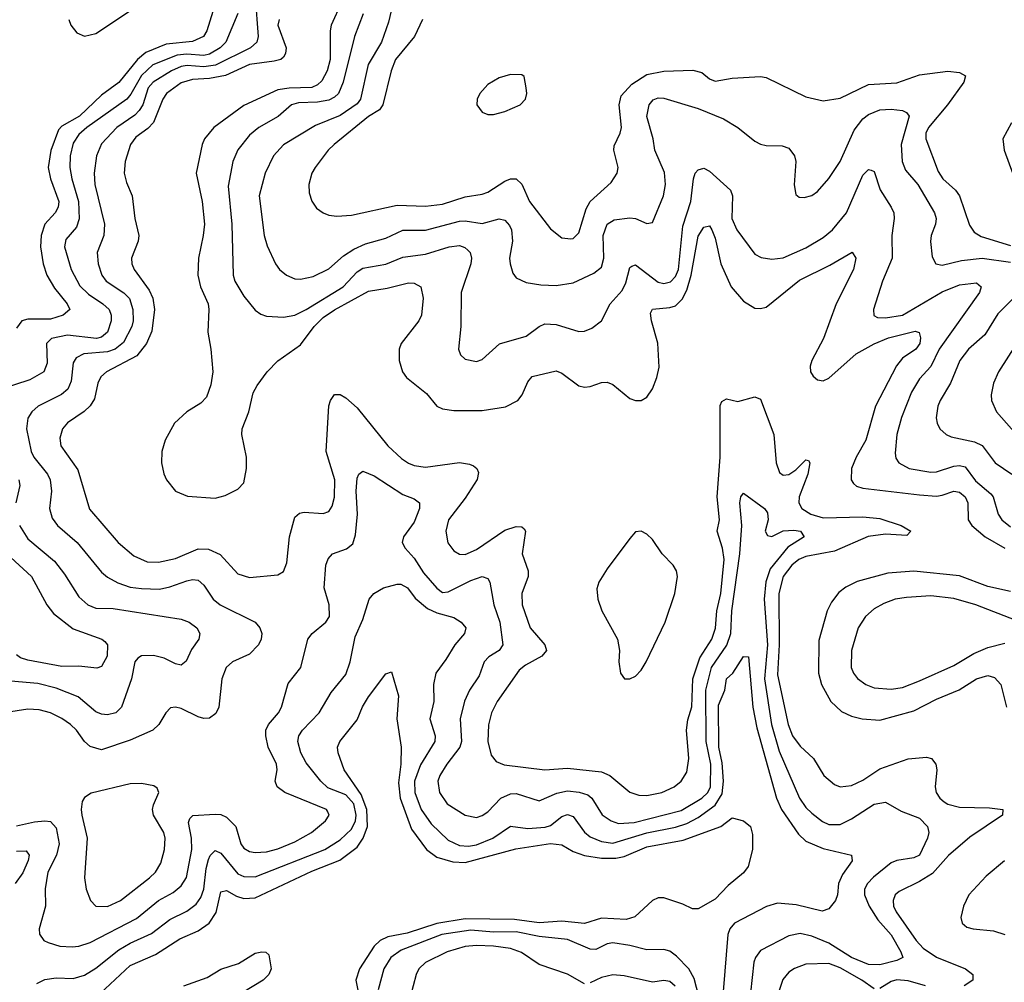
# Model space of a CAD drawing. Header units: inches. Extents: x 1308407 to 1441228, y 959628 to 1036311.
# Tile 672 of 729: x 1421981 to 1425448, y 1011562 to 1014949. Entities that reach past the tile are written whole.
import ezdxf

# ---------------------------------------------------------------- set-up
doc = ezdxf.new("R2010")
doc.units = ezdxf.units.IN
doc.header["$MEASUREMENT"] = 0
doc.layers.add('B4021', color=7, linetype='Continuous')

msp = doc.modelspace()

# ---------------------------------------------------------------- linework, layer by layer
at = {"layer": 'B4021', "color": 5}
for points, elevation in [([(1422810.8, 1015030), (1422820.9, 1014890), (1422816.8, 1014870), (1422793.6, 1014850), (1422670.4, 1014789.6), (1422630, 1014783.7), (1422571.4, 1014788.6), (1422550, 1014784.6), (1422516.4, 1014770), (1422451, 1014730), (1422433.9, 1014710), (1422415.3, 1014650), (1422402.5, 1014630), (1422386.2, 1014613.8), (1422323.1, 1014570), (1422270, 1014512.4), (1422251.8, 1014470), (1422244, 1014410), (1422245.9, 1014370), (1422280.3, 1014230), (1422277.6, 1014190), (1422253.7, 1014130), (1422257.1, 1014090), (1422270.7, 1014050), (1422286.4, 1014030), (1422347.9, 1013987.9), (1422368, 1013968), (1422380.1, 1013930), (1422380.9, 1013890), (1422376.6, 1013870), (1422346.7, 1013813.3), (1422318.1, 1013790), (1422290, 1013780.9), (1422206.8, 1013773.2), (1422180.8, 1013759.2), (1422170, 1013741.6), (1422162.5, 1013677.5), (1422150.7, 1013649.3), (1422129.1, 1013630.9), (1422046.5, 1013590), (1422024, 1013570), (1422010, 1013547), (1422005.8, 1013510), (1422022.1, 1013430), (1422031.7, 1013410), (1422078.7, 1013350), (1422089, 1013330), (1422093.7, 1013290), (1422086.4, 1013230), (1422096.1, 1013196.1), (1422114.3, 1013170), (1422183.7, 1013110), (1422270, 1013006), (1422290, 1012988.1), (1422327.4, 1012967.4), (1422370, 1012953.3), (1422410, 1012947.6), (1422474, 1012946), (1422510, 1012953.6), (1422570, 1012975.5), (1422590, 1012979.5), (1422610, 1012976.8), (1422630, 1012959.7), (1422663, 1012910), (1422686.8, 1012890), (1422810.2, 1012830), (1422826.5, 1012810), (1422833.4, 1012790), (1422832.2, 1012770), (1422822, 1012750), (1422790, 1012717.2), (1422730.5, 1012690), (1422708.9, 1012670), (1422692.8, 1012630), (1422682.7, 1012530), (1422672.1, 1012507.9), (1422650, 1012492.3), (1422630, 1012490.6), (1422610, 1012496.1), (1422550, 1012525.8), (1422530, 1012530.8), (1422512.3, 1012527.7), (1422495.6, 1012510), (1422470.8, 1012469.3), (1422450.1, 1012449.9), (1422370, 1012414), (1422270, 1012380.5), (1422230, 1012392.5), (1422209.1, 1012409.1), (1422180.9, 1012450), (1422160.7, 1012470), (1422130, 1012491), (1422090, 1012510.4), (1422050, 1012521.2), (1422010, 1012523.9), (1421912.3, 1012507.7)], 2760), ([(1422661.2, 1014978.9), (1422639.8, 1014910), (1422628.6, 1014890), (1422590, 1014872.6), (1422496.8, 1014863.2), (1422425.5, 1014834.5), (1422395.8, 1014810), (1422330, 1014729), (1422270, 1014683.4), (1422191.6, 1014610), (1422130, 1014575.1), (1422117.9, 1014562.1), (1422091, 1014489), (1422082.1, 1014430), (1422090.1, 1014390.1), (1422119.6, 1014310), (1422117.2, 1014290), (1422105.9, 1014270), (1422069.7, 1014230), (1422056.6, 1014190), (1422055.1, 1014150), (1422063.8, 1014090), (1422076.9, 1014050), (1422104.5, 1014004.5), (1422148.9, 1013950), (1422158.2, 1013930), (1422134.3, 1013910), (1422090, 1013895.9), (1422010, 1013895.8), (1421989.4, 1013890), (1421970, 1013864)], 2720), ([(1422154.3, 1014950), (1422161.3, 1014930), (1422183.1, 1014903.1), (1422210, 1014892), (1422250, 1014900.6), (1422375.6, 1014984.4)], 2720), ([(1423114.1, 1015010), (1423078.5, 1014930), (1423074.2, 1014910), (1423074.6, 1014810), (1423063.6, 1014770), (1423045.5, 1014734.5), (1423030, 1014720.3), (1423009.6, 1014710.4), (1422930, 1014709), (1422890, 1014702.4), (1422770, 1014647.9), (1422665.5, 1014570), (1422632.4, 1014530), (1422623.5, 1014510), (1422603.2, 1014410), (1422624.2, 1014310), (1422631.7, 1014230), (1422627.9, 1014190), (1422610.7, 1014110), (1422608.1, 1014050), (1422618.3, 1014010), (1422645, 1013950), (1422647.8, 1013930), (1422643.5, 1013850), (1422654.7, 1013790), (1422661.1, 1013710), (1422654.9, 1013665.1), (1422639, 1013621), (1422619.5, 1013600.5), (1422570, 1013569.6), (1422526, 1013530), (1422493.1, 1013470), (1422482.3, 1013430), (1422480.9, 1013390), (1422488.6, 1013351.4), (1422497.8, 1013330), (1422530.2, 1013290.2), (1422572.6, 1013272.6), (1422670, 1013265.9), (1422705.2, 1013274.8), (1422750, 1013297.4), (1422770, 1013319.5), (1422780.2, 1013370), (1422779.4, 1013410), (1422764.1, 1013490), (1422764.2, 1013510), (1422788.3, 1013570), (1422803.3, 1013636.7), (1422817.2, 1013662.8), (1422852.9, 1013710), (1422890.7, 1013749.3), (1422970, 1013805.3), (1423018.2, 1013870), (1423050, 1013901.3), (1423090, 1013928.8), (1423210, 1013994.1), (1423275.5, 1014004.5), (1423350, 1014023.5), (1423370, 1014022.7), (1423393.6, 1014010), (1423401.7, 1013970), (1423395.7, 1013910), (1423387, 1013890), (1423324, 1013810), (1423317.6, 1013790), (1423317, 1013750), (1423329.4, 1013710), (1423342.9, 1013690), (1423414.2, 1013634.2), (1423450.1, 1013590.1), (1423470, 1013579.8), (1423510, 1013574), (1423610, 1013574), (1423692.3, 1013587.7), (1423735, 1013610), (1423751.2, 1013630), (1423770, 1013675.3), (1423786.1, 1013693.9), (1423870, 1013713.4), (1423890, 1013705.8), (1423950, 1013660.7), (1423970, 1013656.9), (1423990, 1013659.3), (1424030, 1013672.8), (1424050, 1013674), (1424070, 1013666), (1424130, 1013616.5), (1424150, 1013609.1), (1424170, 1013609), (1424190, 1013621.1), (1424210, 1013650.4), (1424225.2, 1013690), (1424232.6, 1013727.4), (1424228.4, 1013811.6), (1424205.6, 1013890), (1424202.7, 1013917.3), (1424210, 1013931), (1424270, 1013936.5), (1424290, 1013943.1), (1424314.4, 1013965.6), (1424330, 1013998.3), (1424346.1, 1014050), (1424370, 1014188.1), (1424390, 1014219.8), (1424410, 1014223.8), (1424418.6, 1014210), (1424430, 1014181.1), (1424450.1, 1014090), (1424486, 1014010), (1424530, 1013959.3), (1424570, 1013934.7), (1424590, 1013932.7), (1424610, 1013938.3), (1424726.6, 1014033.4), (1424834.3, 1014085.7), (1424912.1, 1014132), (1424925, 1014110), (1424917.1, 1014070), (1424856.3, 1013950), (1424811.8, 1013828.2), (1424770.9, 1013750), (1424764.4, 1013730), (1424765.4, 1013710), (1424775.1, 1013695.1), (1424790, 1013682.3), (1424810, 1013679), (1424830, 1013688.4), (1424926.6, 1013773.4), (1424990, 1013808.6), (1425040.8, 1013830), (1425133.9, 1013853.9), (1425148.4, 1013848.4), (1425153.7, 1013830), (1425151.2, 1013810), (1425136.6, 1013790), (1425090, 1013758.8), (1425068.3, 1013731.7), (1424995.1, 1013590), (1424960.8, 1013470), (1424926.8, 1013410), (1424910.1, 1013370), (1424909.5, 1013330), (1424917.7, 1013317.7), (1424927.7, 1013307.7), (1424950, 1013300.9), (1425150, 1013277.1), (1425210, 1013273.2), (1425230, 1013276), (1425270, 1013291.1), (1425290, 1013287.4), (1425310.1, 1013270), (1425319.9, 1013250), (1425321.4, 1013190), (1425333.4, 1013170), (1425381.4, 1013130), (1425450, 1013089.7)], 2820), ([(1423294.7, 1015005.3), (1423279.5, 1014940.5), (1423255.1, 1014870), (1423208.2, 1014791.8), (1423181.8, 1014670), (1423170, 1014654), (1423110, 1014612.5), (1423023.1, 1014576.9), (1422910.8, 1014509.1), (1422874.8, 1014470), (1422846, 1014410), (1422824.6, 1014330), (1422842, 1014190), (1422853.3, 1014153.3), (1422882.6, 1014090), (1422896.5, 1014070), (1422920.3, 1014050), (1422950, 1014038.2), (1422970, 1014036.3), (1423014.5, 1014045.5), (1423070, 1014073), (1423121.7, 1014118.3), (1423157.4, 1014142.6), (1423199.5, 1014160.5), (1423270, 1014181.3), (1423330, 1014208.7), (1423410, 1014208.8), (1423530, 1014240.3), (1423550, 1014241.3), (1423610, 1014232.2), (1423670, 1014248.6), (1423690, 1014243.9), (1423705.9, 1014225.9), (1423712.7, 1014210), (1423717, 1014170), (1423706.4, 1014110), (1423707.8, 1014090), (1423718, 1014058), (1423730, 1014041.3), (1423764.6, 1014024.6), (1423816.7, 1014016.7), (1423870, 1014014.3), (1423930, 1014023.8), (1424002.9, 1014057.2), (1424030, 1014079), (1424038.4, 1014110), (1424035.5, 1014190), (1424050, 1014230.2), (1424074.9, 1014245.1), (1424130, 1014252.8), (1424150.1, 1014250.1), (1424190, 1014231.8), (1424210, 1014236.3), (1424248.4, 1014330), (1424255.2, 1014370), (1424251.7, 1014411.7), (1424217.5, 1014490), (1424211.7, 1014530), (1424190, 1014609.2), (1424197.5, 1014650), (1424212.1, 1014667.9), (1424230, 1014674), (1424250, 1014673.3), (1424370, 1014637.4), (1424460.1, 1014600.1), (1424510.3, 1014570), (1424570, 1014522.3), (1424590, 1014511.4), (1424610, 1014506.7), (1424665.6, 1014505.6), (1424690, 1014496.9), (1424710, 1014470.5), (1424714, 1014450), (1424708.6, 1014368.6), (1424714.4, 1014334.4), (1424725.5, 1014325.5), (1424743.4, 1014323.4), (1424770, 1014330.5), (1424790, 1014344.9), (1424830, 1014390.3), (1424870, 1014450.3), (1424919.4, 1014560.6), (1424950, 1014600.1), (1424970, 1014616), (1425010, 1014632.4), (1425050, 1014635), (1425090.1, 1014630.1), (1425103.4, 1014623.4), (1425112.8, 1014610), (1425085.6, 1014510), (1425088.1, 1014450), (1425100.3, 1014420.3), (1425143.6, 1014370), (1425202.2, 1014270), (1425208.3, 1014250), (1425206, 1014230), (1425190.9, 1014190), (1425188.7, 1014168.7), (1425194.6, 1014114.6), (1425207, 1014090), (1425230, 1014086.2), (1425297.9, 1014102.1), (1425370, 1014110.4), (1425470, 1014095.9)], 2860), ([(1422749, 1014971), (1422707.2, 1014870), (1422687.8, 1014850), (1422650, 1014828.3), (1422630, 1014824), (1422570, 1014827.7), (1422535.6, 1014824.4), (1422449.6, 1014790.3), (1422410, 1014753.7), (1422372.5, 1014687.4), (1422358.1, 1014670), (1422217.9, 1014570), (1422190, 1014545.6), (1422170, 1014515.2), (1422158.8, 1014470), (1422158.1, 1014430), (1422164.4, 1014390), (1422188.3, 1014310), (1422190.9, 1014249.1), (1422181.1, 1014218.9), (1422143.5, 1014176.5), (1422139.4, 1014150), (1422162.9, 1014070), (1422193.3, 1014013.3), (1422223.3, 1013983.3), (1422274.3, 1013950), (1422296, 1013930), (1422303.6, 1013910), (1422303.6, 1013890), (1422290.1, 1013850), (1422270, 1013832.3), (1422251.7, 1013828.3), (1422150, 1013838.9), (1422092.8, 1013827.2), (1422075.3, 1013810), (1422078.6, 1013741.4), (1422066.8, 1013710), (1422017.2, 1013682.8), (1421911.9, 1013648.1)], 2740), ([(1422894.6, 1014950), (1422890.1, 1014930), (1422919.2, 1014850), (1422917.3, 1014830), (1422910, 1014818.2), (1422900.7, 1014810), (1422877, 1014803), (1422790, 1014791.9), (1422706.5, 1014753.5), (1422650, 1014742.8), (1422590, 1014739.5), (1422550, 1014726.9), (1422498.6, 1014690), (1422485.9, 1014670), (1422452, 1014588), (1422432.8, 1014567.2), (1422390, 1014536.2), (1422371.6, 1014510), (1422352.5, 1014450), (1422349.1, 1014409.1), (1422357, 1014377), (1422377.6, 1014330), (1422387.2, 1014250), (1422400.5, 1014190), (1422398.7, 1014170), (1422375.3, 1014110), (1422376.4, 1014090), (1422384.5, 1014070), (1422437.5, 1013997.5), (1422450.1, 1013970.1), (1422455.7, 1013930), (1422446.3, 1013853.7), (1422427.5, 1013810), (1422393.3, 1013766.7), (1422287.5, 1013710), (1422267.5, 1013692.5), (1422256.4, 1013670), (1422244.3, 1013615.7), (1422229.7, 1013590.3), (1422208.9, 1013571.1), (1422149.3, 1013530.7), (1422132.5, 1013510), (1422122.5, 1013477.5), (1422126.1, 1013450), (1422185.5, 1013365.5), (1422227.7, 1013227.7), (1422327.8, 1013110), (1422382.9, 1013062.9), (1422430, 1013041.9), (1422470, 1013040.6), (1422530, 1013053.8), (1422610, 1013087.5), (1422646.5, 1013086.5), (1422687.7, 1013067.7), (1422750, 1012999.7), (1422790, 1012986.3), (1422890, 1012996), (1422910, 1013008.4), (1422922.2, 1013037.8), (1422931.5, 1013130), (1422950, 1013198.5), (1422966.9, 1013213.1), (1422983.1, 1013216.9), (1423050, 1013211.6), (1423070, 1013219.2), (1423081.9, 1013238.1), (1423090.3, 1013269.7), (1423091.4, 1013330), (1423060.9, 1013430), (1423069.5, 1013590.5), (1423075.9, 1013610), (1423090, 1013630.2), (1423110, 1013631), (1423130, 1013619.3), (1423170, 1013584.1), (1423278, 1013450), (1423325.6, 1013405.6), (1423350, 1013389.1), (1423370, 1013380.6), (1423410, 1013375.5), (1423530, 1013391.2), (1423565.7, 1013385.7), (1423579.3, 1013379.3), (1423591.4, 1013370), (1423596.5, 1013356.5), (1423592.1, 1013332), (1423550, 1013265.8), (1423491.8, 1013190), (1423482.3, 1013150), (1423489, 1013109), (1423510, 1013080.7), (1423530, 1013069.4), (1423550, 1013068.2), (1423590, 1013084.9), (1423690, 1013153.5), (1423730, 1013165.7), (1423750, 1013164.9), (1423757.9, 1013157.9), (1423761.8, 1013150), (1423750.7, 1013070), (1423772.1, 1013010), (1423771.3, 1012990), (1423749.6, 1012930), (1423750.1, 1012890), (1423779.1, 1012810), (1423830.2, 1012750), (1423836.2, 1012730), (1423819.7, 1012710), (1423762, 1012678), (1423739.7, 1012660.3), (1423662.2, 1012550), (1423642.7, 1012510), (1423631.9, 1012468.1), (1423629.7, 1012409.7), (1423642, 1012362), (1423658.9, 1012339), (1423687.8, 1012327.8), (1423830, 1012310.1), (1423910, 1012316.1), (1424030, 1012303.4), (1424059.7, 1012290), (1424130, 1012231.9), (1424161.2, 1012221.2), (1424190, 1012219.2), (1424242.4, 1012230), (1424286, 1012250), (1424310.7, 1012270), (1424330, 1012301.3), (1424337.1, 1012350), (1424329, 1012450), (1424334.3, 1012485.7), (1424348.4, 1012531.6), (1424352.1, 1012630), (1424375.8, 1012704.2), (1424418.9, 1012770), (1424431.5, 1012808.5), (1424436.3, 1012870), (1424449.6, 1012930), (1424462.4, 1013050), (1424456.5, 1013090), (1424437.8, 1013150), (1424445.2, 1013190), (1424437.5, 1013270), (1424448.3, 1013410), (1424447.5, 1013592.5), (1424453.8, 1013606.2), (1424470, 1013615.9), (1424510, 1013605.9), (1424570, 1013623), (1424590, 1013614.3), (1424637, 1013490), (1424644.4, 1013390), (1424656.7, 1013356.7), (1424670, 1013346.3), (1424690, 1013349.5), (1424714.2, 1013365.8), (1424750, 1013401.3), (1424758.5, 1013398.5), (1424763.6, 1013390), (1424756.1, 1013350), (1424725.8, 1013270), (1424724.9, 1013250), (1424735.8, 1013230), (1424767.3, 1013210), (1424810, 1013196.3), (1424950, 1013200.5), (1425010, 1013194.6), (1425084.9, 1013170), (1425119.6, 1013150), (1425105.1, 1013134.9), (1425030, 1013139.2), (1424969.5, 1013130.5), (1424850, 1013079.5), (1424750, 1013061), (1424724.7, 1013050), (1424700.3, 1013030), (1424670, 1012989.9), (1424653.9, 1012930), (1424655.9, 1012750), (1424650, 1012644.4), (1424687, 1012470), (1424703, 1012430), (1424730, 1012393.8), (1424776.3, 1012350), (1424813.4, 1012290), (1424850, 1012258.8), (1424870.2, 1012250.2), (1424910, 1012254.3), (1424950, 1012274), (1425010, 1012313.3), (1425110, 1012348.4), (1425174.5, 1012354.5), (1425191.8, 1012350), (1425207.3, 1012330), (1425210.8, 1012310), (1425205.1, 1012250), (1425208.9, 1012230), (1425220.8, 1012210), (1425237, 1012197), (1425250, 1012188.8), (1425290, 1012178.8), (1425395.7, 1012175.7), (1425442.8, 1012170), (1425441.7, 1012150), (1425326.8, 1012073.2), (1425252, 1012008), (1425195.1, 1011944.8), (1425150, 1011916.6), (1425078.2, 1011881.8), (1425064.4, 1011870), (1425057.2, 1011850), (1425058.5, 1011830), (1425067.2, 1011810), (1425138.5, 1011710), (1425162.8, 1011682.8), (1425210, 1011650.5), (1425311.7, 1011610), (1425336.9, 1011590), (1425338, 1011570), (1425307.2, 1011550)], 2780), ([(1423190.6, 1014970), (1423160.6, 1014890), (1423120.2, 1014730), (1423103.7, 1014690), (1423090, 1014676.6), (1423070, 1014666.3), (1423030, 1014659.6), (1422963, 1014656.9), (1422938.8, 1014650), (1422891, 1014609), (1422823.8, 1014570), (1422790, 1014543.4), (1422748.9, 1014491.1), (1422731.8, 1014450), (1422715.8, 1014364.2), (1422728.2, 1014230), (1422732.6, 1014050), (1422739.3, 1014030), (1422770, 1013976.9), (1422810, 1013927.9), (1422830, 1013913.4), (1422850, 1013906.5), (1422910, 1013902.4), (1422950, 1013909.6), (1422990, 1013929.3), (1423119.9, 1014010), (1423170, 1014062.8), (1423190, 1014075.4), (1423270, 1014089.2), (1423330, 1014113.4), (1423410, 1014124.1), (1423493.6, 1014150), (1423530, 1014154.4), (1423548.4, 1014148.4), (1423559.1, 1014139.1), (1423567.5, 1014130), (1423572.3, 1014110), (1423569.5, 1014090), (1423536.1, 1013990), (1423535.2, 1013870), (1423526.4, 1013790), (1423533.4, 1013770), (1423550, 1013755.5), (1423590, 1013746.7), (1423610, 1013754.4), (1423671.2, 1013808.8), (1423764.4, 1013835.6), (1423809.9, 1013870.1), (1423830, 1013879), (1423870, 1013877.5), (1423950, 1013852.7), (1423970, 1013854), (1423995.5, 1013864.5), (1424029.9, 1013890.1), (1424061, 1013950), (1424103.3, 1013996.7), (1424116.1, 1014023.9), (1424130, 1014078), (1424137.3, 1014082.7), (1424150, 1014086.5), (1424230, 1014025.9), (1424250, 1014020.8), (1424272.9, 1014027.1), (1424290, 1014045.3), (1424300.5, 1014070), (1424316.5, 1014223.5), (1424344.5, 1014310), (1424354.1, 1014390), (1424360.2, 1014410), (1424370, 1014421.7), (1424390, 1014427.1), (1424410, 1014416.6), (1424483.6, 1014350), (1424491, 1014330), (1424488.6, 1014250), (1424506.9, 1014210), (1424570, 1014124.5), (1424592.6, 1014112.6), (1424630, 1014106.4), (1424670, 1014112.1), (1424750, 1014146.3), (1424810, 1014183.1), (1424843, 1014210), (1424892.3, 1014270), (1424950, 1014402.6), (1424970, 1014422), (1424979.5, 1014419.5), (1424990, 1014415.3), (1425011.4, 1014351.4), (1425050.2, 1014290), (1425058.8, 1014270), (1425060.2, 1014250), (1425052.5, 1014190), (1425053.8, 1014110), (1425019.5, 1014030), (1424988.1, 1013930), (1424988.4, 1013908.4), (1425002.2, 1013902.2), (1425030, 1013900.5), (1425090, 1013909.4), (1425230, 1013991.6), (1425290, 1014016.6), (1425350, 1014023.9), (1425366.5, 1014010), (1425360.9, 1013990), (1425218.7, 1013790), (1425190, 1013729.1), (1425150, 1013685.7), (1425121.6, 1013638.4), (1425085.8, 1013550), (1425069.5, 1013490), (1425063.8, 1013423.8), (1425066.7, 1013406.7), (1425076.9, 1013390), (1425113, 1013370), (1425190, 1013356.8), (1425210, 1013358.4), (1425270, 1013378.5), (1425290, 1013381), (1425310, 1013375.7), (1425346.8, 1013326.8), (1425401.3, 1013281.3), (1425409, 1013270), (1425426.4, 1013210), (1425439.8, 1013190), (1425470, 1013165.5)], 2840), ([(1423400.1, 1014950), (1423371.4, 1014890), (1423305, 1014810), (1423289.2, 1014770), (1423260.4, 1014650), (1423248, 1014632), (1423210, 1014609.4), (1423088.5, 1014510), (1423067.6, 1014490), (1423022.2, 1014430), (1423010, 1014409.5), (1422999.2, 1014370), (1423000.7, 1014340.7), (1423010, 1014310.7), (1423026.8, 1014286.8), (1423050.2, 1014270.2), (1423070, 1014262), (1423098.3, 1014258.3), (1423150, 1014261.9), (1423310, 1014297.2), (1423410, 1014293.6), (1423470, 1014300.5), (1423550, 1014326.6), (1423610, 1014335.1), (1423630, 1014342.3), (1423690, 1014380.9), (1423710, 1014389.5), (1423730, 1014390.1), (1423750, 1014370.2), (1423776.6, 1014310), (1423850, 1014213.4), (1423890, 1014181.5), (1423922, 1014178), (1423930, 1014179.3), (1423950, 1014199), (1423976.4, 1014283.6), (1423990.3, 1014309.7), (1424063.8, 1014376.2), (1424085.6, 1014410), (1424088.8, 1014430), (1424073.3, 1014490), (1424074.1, 1014505.9), (1424095.6, 1014550), (1424099.9, 1014570), (1424091.7, 1014650), (1424098.9, 1014681.1), (1424137, 1014723), (1424190, 1014756.6), (1424250, 1014768.4), (1424351.5, 1014771.5), (1424383.6, 1014763.6), (1424410, 1014742), (1424430, 1014732.9), (1424490, 1014743.5), (1424590.2, 1014750.2), (1424610, 1014746.5), (1424750, 1014677.8), (1424810, 1014663.8), (1424870, 1014673.2), (1424970, 1014721.9), (1425070, 1014727.9), (1425150, 1014756), (1425250, 1014768.1), (1425290, 1014763.5), (1425311.8, 1014751.8), (1425305.6, 1014730), (1425248.1, 1014650), (1425180.8, 1014570), (1425172.1, 1014550), (1425171.7, 1014530), (1425215.4, 1014415.4), (1425232.1, 1014390), (1425276.1, 1014350), (1425290, 1014330.2), (1425326.3, 1014226.3), (1425342, 1014202), (1425366.3, 1014186.3), (1425470, 1014155)], 2880), ([(1425473.2, 1014586.8), (1425442.7, 1014530), (1425447.4, 1014490), (1425491.7, 1014371.6)], 2920), ([(1425480.1, 1013970), (1425425.9, 1013914.1), (1425379.6, 1013840.4), (1425322.2, 1013790), (1425291.4, 1013750), (1425259.3, 1013670), (1425221.9, 1013610), (1425214.8, 1013590), (1425208.5, 1013548.5), (1425211.3, 1013530), (1425221.5, 1013510), (1425243.7, 1013490), (1425261.7, 1013481.7), (1425343.9, 1013463.9), (1425370, 1013450.7), (1425416, 1013390), (1425475.3, 1013350)], 2860), ([(1425490, 1013807.6), (1425428.3, 1013710), (1425410.2, 1013670), (1425401.8, 1013630), (1425402.8, 1013610), (1425421.3, 1013570), (1425491.3, 1013490)], 2880), ([(1421970, 1012113), (1422033.2, 1012126.8), (1422070, 1012130.6), (1422090, 1012127.6), (1422110, 1012106.3), (1422120.3, 1012050), (1422110.5, 1012010), (1422080.4, 1011950), (1422071.3, 1011891.3), (1422072.7, 1011830), (1422050.2, 1011750), (1422051.4, 1011731.4), (1422066, 1011710), (1422082, 1011702), (1422122.8, 1011690), (1422166.7, 1011686.7), (1422190, 1011689), (1422230, 1011702.2), (1422393, 1011787), (1422469.9, 1011850), (1422521.3, 1011878.7), (1422550, 1011901.4), (1422568.6, 1011931.4), (1422587.3, 1012030), (1422586.2, 1012070), (1422575.6, 1012124.4), (1422581, 1012139), (1422591.1, 1012148.9), (1422670, 1012154.4), (1422690, 1012152.3), (1422710, 1012143.6), (1422742.3, 1012110), (1422759.5, 1012050), (1422770, 1012034.5), (1422790, 1012022.3), (1422810, 1012018.6), (1422850, 1012021.6), (1422890, 1012031.8), (1422950, 1012056.6), (1423009, 1012090), (1423058.6, 1012130), (1423070.7, 1012150), (1423064.8, 1012164.8), (1423061.1, 1012170), (1422914.7, 1012230), (1422888.2, 1012250), (1422880.9, 1012270), (1422887.5, 1012310), (1422886, 1012330), (1422855.7, 1012390), (1422847.5, 1012430), (1422848.6, 1012450), (1422858, 1012470), (1422892.8, 1012510), (1422903.7, 1012530), (1422926.5, 1012613.5), (1422971.3, 1012670), (1422996.1, 1012770), (1423011.5, 1012790), (1423059.9, 1012830), (1423071.8, 1012850), (1423071, 1012890), (1423053.5, 1012950), (1423059.8, 1013030), (1423067.1, 1013052.8), (1423082.4, 1013070), (1423132.4, 1013087.6), (1423154.4, 1013105.6), (1423163.2, 1013136.8), (1423170.6, 1013210), (1423166, 1013290), (1423170, 1013336), (1423175.1, 1013350), (1423190, 1013360.9), (1423230, 1013345), (1423330, 1013278.6), (1423370, 1013264), (1423388.7, 1013250), (1423389.1, 1013230), (1423370, 1013181.6), (1423332.4, 1013130), (1423328.4, 1013110), (1423338.4, 1013090), (1423370, 1013054.6), (1423403.2, 1013003.2), (1423450, 1012949.4), (1423470, 1012933.7), (1423490, 1012936), (1423570, 1012975.6), (1423610, 1012990.1), (1423630, 1012983.7), (1423637.1, 1012970), (1423650.6, 1012890), (1423672.1, 1012830), (1423682.6, 1012750), (1423670.2, 1012730), (1423633, 1012707), (1423617.3, 1012690), (1423599.1, 1012640.9), (1423564.6, 1012590), (1423548, 1012552), (1423532.5, 1012490), (1423537.5, 1012410), (1423531.6, 1012390), (1423485.1, 1012330), (1423460.7, 1012290), (1423453.7, 1012270), (1423459.2, 1012230), (1423486.2, 1012190), (1423550, 1012150.8), (1423590, 1012142.8), (1423610, 1012148.8), (1423630, 1012161.6), (1423675.7, 1012210), (1423710, 1012225.8), (1423730, 1012226.2), (1423810, 1012201.4), (1423872.3, 1012227.7), (1423910, 1012235.5), (1423951.4, 1012231.4), (1423981.7, 1012221.7), (1423996, 1012210), (1424032, 1012152), (1424063.9, 1012130), (1424090, 1012121), (1424145.1, 1012125.1), (1424310, 1012166.5), (1424383.2, 1012210), (1424403.8, 1012230), (1424414.2, 1012250), (1424414.5, 1012330), (1424398.1, 1012410), (1424397.9, 1012590), (1424417.5, 1012670), (1424470.8, 1012749.2), (1424485.4, 1012790), (1424488.5, 1012870), (1424517.5, 1013070), (1424524, 1013170), (1424516.5, 1013250), (1424521, 1013270), (1424530, 1013283.1), (1424604, 1013230), (1424614.5, 1013214.5), (1424616.5, 1013190), (1424606.2, 1013150), (1424614.8, 1013134.8), (1424630, 1013131), (1424669.3, 1013150.7), (1424707.2, 1013152.8), (1424730.4, 1013150), (1424743.6, 1013130), (1424686.1, 1013093.9), (1424623.3, 1013016.7), (1424608.4, 1012971.6), (1424602.8, 1012910), (1424614.3, 1012750), (1424603.8, 1012630), (1424628.3, 1012470), (1424655.5, 1012375.5), (1424727.4, 1012210), (1424750, 1012177.3), (1424770, 1012157.5), (1424807.9, 1012127.9), (1424830, 1012117.5), (1424870, 1012117.5), (1424910, 1012137.1), (1424990, 1012189.4), (1425030, 1012196.5), (1425084.7, 1012164.7), (1425150, 1012140.2), (1425178.2, 1012110), (1425182.4, 1012090), (1425177.6, 1012070), (1425150, 1012009.8), (1425130, 1011999.8), (1425070, 1011991.2), (1425050, 1011983), (1424987.7, 1011932.3), (1424966.9, 1011910), (1424956.4, 1011890), (1424955.9, 1011870), (1424972.5, 1011830), (1425002.5, 1011782.5), (1425050, 1011729.4), (1425083.9, 1011670), (1425090.8, 1011649.2), (1425070, 1011638.8), (1425010, 1011623.6), (1424970, 1011625.5), (1424910, 1011649.3), (1424830, 1011699.6), (1424770, 1011724.5), (1424730, 1011733.5), (1424690, 1011726.1), (1424590, 1011673.8), (1424572.3, 1011650), (1424566.7, 1011633.2), (1424554.9, 1011525.1)], 2760), ([(1421977.8, 1013330), (1421981.4, 1013310), (1421967.6, 1013250)], 2740), ([(1421981, 1013170), (1422010, 1013123.2), (1422104.4, 1013044.4), (1422139, 1012999), (1422190, 1012919.2), (1422221.3, 1012890), (1422250, 1012879), (1422310, 1012877.2), (1422550, 1012840.2), (1422577.6, 1012830), (1422604.9, 1012810), (1422615.5, 1012790), (1422612.1, 1012770), (1422586.7, 1012733.3), (1422567.5, 1012692.5), (1422550, 1012678.4), (1422530, 1012683.2), (1422490, 1012703.1), (1422452.1, 1012712.1), (1422410, 1012711.2), (1422397.3, 1012702.7), (1422386.9, 1012690), (1422374.6, 1012630), (1422339.8, 1012530), (1422319.6, 1012510), (1422290, 1012503.6), (1422270, 1012505.6), (1422250, 1012514.4), (1422187.2, 1012567.2), (1422110, 1012597.1), (1422045.7, 1012614.3), (1421950, 1012622.4)], 2740), ([(1421950, 1013057), (1422022.4, 1012990), (1422077, 1012890), (1422099.9, 1012859.9), (1422170, 1012806.1), (1422270.1, 1012770.1), (1422281.3, 1012761.3), (1422290.2, 1012750), (1422289.5, 1012710), (1422270, 1012673.6), (1422252.4, 1012667.6), (1422190, 1012674.4), (1422130, 1012673.7), (1422010, 1012695.7), (1421984.2, 1012704.2), (1421970, 1012714.5)], 2720), ([(1425470, 1012937.8), (1425390, 1012955.5), (1425290, 1012992.9), (1425130, 1013009.5), (1425037.9, 1013002.1), (1424930, 1012972.9), (1424890, 1012952.3), (1424866.1, 1012933.9), (1424839.6, 1012900.5), (1424824.7, 1012870), (1424795.5, 1012764.5), (1424794.5, 1012650), (1424804.6, 1012610), (1424837.7, 1012550), (1424874.7, 1012514.7), (1424910, 1012498.9), (1424948, 1012490), (1425010, 1012484.6), (1425130, 1012517.6), (1425210, 1012558.3), (1425288.9, 1012591.1), (1425350, 1012630.6), (1425390, 1012641.7), (1425414.3, 1012634.3), (1425435.8, 1012610), (1425456.1, 1012530)], 2820), ([(1422042.3, 1011557.7), (1422070, 1011571.8), (1422110, 1011577.7), (1422170, 1011575.7), (1422210, 1011586.9), (1422250, 1011612.2), (1422330, 1011676.2), (1422370, 1011699.9), (1422445.8, 1011734.2), (1422510, 1011783), (1422570, 1011813), (1422602.7, 1011837.3), (1422619.2, 1011860.8), (1422629.3, 1011890), (1422637.4, 1011962.6), (1422645.7, 1011994.3), (1422651.9, 1012008.1), (1422670, 1012026.3), (1422690, 1012017), (1422750, 1011944.4), (1422770, 1011934.8), (1422810, 1011933.7), (1423056.1, 1012030), (1423110, 1012064), (1423150, 1012101.5), (1423163.2, 1012130), (1423166.5, 1012150), (1423158.3, 1012190), (1423130, 1012222.5), (1423066.6, 1012246.6), (1423042.1, 1012270), (1422990, 1012334.6), (1422971, 1012370), (1422960.5, 1012410), (1422963.7, 1012430), (1422977, 1012450), (1423036.1, 1012510), (1423078.1, 1012581.9), (1423130, 1012645.3), (1423144.5, 1012690), (1423162.1, 1012777.9), (1423190, 1012839.3), (1423211.7, 1012910), (1423227.8, 1012930), (1423262, 1012950), (1423310, 1012963.8), (1423323.1, 1012963.1), (1423346.9, 1012950), (1423373.6, 1012913.6), (1423417.8, 1012877.8), (1423450, 1012862.3), (1423510, 1012845.8), (1423536, 1012830), (1423551.7, 1012810), (1423547.6, 1012790), (1423513.1, 1012750), (1423482.3, 1012697.7), (1423447.1, 1012650), (1423438.1, 1012610), (1423439.3, 1012550), (1423425.8, 1012490), (1423443.8, 1012430), (1423443.1, 1012410), (1423392.4, 1012327.6), (1423372.1, 1012270), (1423372.5, 1012230), (1423395.5, 1012170), (1423430, 1012119.8), (1423490, 1012062), (1423530, 1012043.4), (1423561.6, 1012041.6), (1423590, 1012045.8), (1423647.1, 1012070), (1423710, 1012111.4), (1423770, 1012103.8), (1423831.3, 1012108.7), (1423850, 1012113.6), (1423890, 1012145.7), (1423910, 1012153.1), (1423930, 1012145.6), (1423970, 1012090.7), (1423990, 1012074.5), (1424030, 1012058.2), (1424070, 1012051.8), (1424190, 1012088), (1424290, 1012107.8), (1424330, 1012121.3), (1424370, 1012142.1), (1424430, 1012185.1), (1424454.7, 1012225.3), (1424460, 1012270), (1424454.8, 1012334.8), (1424443, 1012390), (1424442.2, 1012537.8), (1424464.1, 1012590), (1424470, 1012630.2), (1424492.2, 1012650), (1424530, 1012708.2), (1424547.5, 1012707.5), (1424562.6, 1012530), (1424577.2, 1012457.2), (1424646.3, 1012210), (1424663.3, 1012170), (1424723.3, 1012083.3), (1424750, 1012059.4), (1424810, 1012033.3), (1424910.4, 1012010), (1424912.2, 1011990), (1424878.2, 1011941.8), (1424864.2, 1011910), (1424861.3, 1011870), (1424854.3, 1011850), (1424830, 1011821.3), (1424807.4, 1011812.6), (1424714.9, 1011834.9), (1424650, 1011840.8), (1424611.1, 1011828.9), (1424497.7, 1011770), (1424481.3, 1011750), (1424474.5, 1011730), (1424458.7, 1011530)], 2740), ([(1425490, 1012835), (1425348, 1012890), (1425270, 1012913.2), (1425190, 1012922.3), (1425103.8, 1012916.2), (1425063.8, 1012910), (1425024.2, 1012895.8), (1424990, 1012877), (1424959.2, 1012850), (1424933.8, 1012810), (1424910.1, 1012730), (1424908.6, 1012670), (1424916.9, 1012650), (1424931.9, 1012631.9), (1424961.1, 1012610), (1424990, 1012598.4), (1425050, 1012593.9), (1425090, 1012600.1), (1425150, 1012622.6), (1425270, 1012677.4), (1425340.8, 1012719.2), (1425390, 1012740.4), (1425450, 1012755.4)], 2840), ([(1422230, 1011490.6), (1422370, 1011621.8), (1422459.9, 1011660.1), (1422544.9, 1011715.1), (1422610, 1011743.7), (1422648.1, 1011770), (1422672.6, 1011807.4), (1422690, 1011880.7), (1422710, 1011885.4), (1422745.3, 1011865.3), (1422770, 1011857.5), (1422810, 1011859.3), (1423010, 1011953.9), (1423108.2, 1011991.8), (1423170, 1012038.1), (1423190.8, 1012069.2), (1423205.5, 1012110), (1423204, 1012170), (1423183.7, 1012223.7), (1423123.4, 1012310), (1423102.5, 1012370), (1423100.6, 1012390), (1423109.1, 1012410), (1423170, 1012485.8), (1423188.5, 1012531.5), (1423210, 1012567.3), (1423270, 1012648), (1423290, 1012654.8), (1423315.1, 1012570), (1423309.4, 1012490), (1423324.4, 1012390), (1423323.6, 1012330), (1423315.2, 1012264.8), (1423321.3, 1012210), (1423360.8, 1012100.8), (1423413.8, 1012030), (1423450, 1012003.2), (1423506.1, 1011986.1), (1423550, 1011983.6), (1423728.3, 1012031.7), (1423850.4, 1012050.4), (1423890, 1012045.6), (1423930, 1012022.6), (1423970, 1012008.5), (1424030, 1011999.7), (1424081, 1011999), (1424110, 1012004.9), (1424190, 1012039.2), (1424317.9, 1012062.1), (1424449.9, 1012110.1), (1424490, 1012140.5), (1424530.5, 1012130.5), (1424554.8, 1012110), (1424562, 1012082), (1424562, 1012030), (1424546, 1011970), (1424530, 1011947.4), (1424476.5, 1011903.5), (1424430, 1011854.8), (1424370, 1011821.3), (1424350, 1011820.5), (1424316.9, 1011836.9), (1424250, 1011859.8), (1424230, 1011859), (1424209.3, 1011850), (1424147, 1011793), (1424117, 1011783), (1424030, 1011787.7), (1423970, 1011769.1), (1423890, 1011777.4), (1423810, 1011771.3), (1423723.7, 1011783.7), (1423550, 1011786), (1423450, 1011769.2), (1423345.2, 1011734.8), (1423277.8, 1011722.2), (1423251.1, 1011710), (1423229.1, 1011690), (1423177.9, 1011610), (1423164.5, 1011570), (1423199, 1011399)], 2720), ([(1421970, 1012024.1), (1422004.5, 1012024.5), (1422015.1, 1012010), (1422011.4, 1011991.4), (1421992.6, 1011947.4), (1421965.3, 1011910)], 2740), ([(1425449.4, 1011990), (1425383.9, 1011936.1), (1425323, 1011870), (1425304.1, 1011830), (1425295.1, 1011790), (1425300.2, 1011770), (1425316.5, 1011756.5), (1425338.8, 1011750), (1425410, 1011743.8), (1425450.1, 1011730)], 2820), ([(1424372.3, 1011512.3), (1424356.3, 1011576.3), (1424338, 1011610), (1424294.5, 1011654.5), (1424270, 1011671.7), (1424250, 1011677.6), (1424190, 1011676.2), (1424130, 1011692.1), (1424070, 1011701.4), (1424050, 1011697.7), (1424010, 1011678.2), (1423990, 1011678.6), (1423910, 1011712.8), (1423810, 1011723.4), (1423730, 1011739.7), (1423650, 1011738.2), (1423570, 1011746.1), (1423467.5, 1011730), (1423324.2, 1011675.9), (1423288.3, 1011650), (1423263.3, 1011610), (1423243.9, 1011536.1)], 2740), ([(1423970, 1011557), (1423910.4, 1011590.4), (1423810, 1011625.4), (1423747.7, 1011667.7), (1423710, 1011681.3), (1423649.2, 1011690), (1423590, 1011691.9), (1423550, 1011687.8), (1423486.5, 1011670), (1423410, 1011632.5), (1423386.9, 1011610), (1423377.5, 1011590), (1423356.8, 1011510)], 2760), ([(1422559.8, 1011550), (1422641.2, 1011578.8), (1422690, 1011609), (1422751.9, 1011628.1), (1422810, 1011664.7), (1422834, 1011670), (1422847.9, 1011667.9), (1422858.8, 1011658.8), (1422866.4, 1011610), (1422858.9, 1011590), (1422838.3, 1011570), (1422690, 1011479.2)], 2680), ([(1424990, 1011539.5), (1424946.1, 1011570), (1424870, 1011612.7), (1424830, 1011628.4), (1424750, 1011625.9), (1424710, 1011611.2), (1424690, 1011597.7), (1424668.1, 1011571.9), (1424654.8, 1011530)], 2780), ([(1424289.2, 1011549.3), (1424270, 1011565.3), (1424250, 1011568.2), (1424210, 1011563.4), (1424110, 1011585), (1424070, 1011589.2), (1424030, 1011578.7), (1423990, 1011559.9)], 2760), ([(1425170.5, 1011549.5), (1425110, 1011567.9), (1425070, 1011571.6), (1425050, 1011565.6), (1425010, 1011540.5)], 2780)]:
    msp.add_lwpolyline(points, dxfattribs=dict(at, elevation=elevation))
for points, elevation in [([(1423710, 1014756.2), (1423670, 1014745.1), (1423630, 1014722), (1423601.6, 1014690), (1423592.7, 1014670), (1423590.5, 1014650), (1423610, 1014624.4), (1423630, 1014616.4), (1423650, 1014615.8), (1423690, 1014626.3), (1423743.7, 1014650), (1423762.9, 1014670), (1423767, 1014690), (1423764.5, 1014710), (1423757.2, 1014750), (1423750, 1014756)], 2920), ([(1424170, 1013149.6), (1424150, 1013147), (1424130, 1013124.5), (1424050, 1013017.4), (1424020.7, 1012970), (1424013.2, 1012946.8), (1424017.1, 1012910), (1424031.7, 1012870), (1424086.8, 1012770), (1424093.8, 1012730), (1424091.5, 1012690), (1424096.4, 1012650), (1424110.5, 1012630.5), (1424130, 1012630.4), (1424150, 1012639.5), (1424170, 1012660.4), (1424187.1, 1012690), (1424254.5, 1012830), (1424288.1, 1012930), (1424297.9, 1012990), (1424294.2, 1013010), (1424282, 1013030), (1424244, 1013070), (1424210, 1013120.5), (1424190, 1013138.9)], 2820), ([(1422410, 1012262), (1422370, 1012260.3), (1422232.5, 1012227.5), (1422210, 1012212.8), (1422201.5, 1012198.5), (1422197.7, 1012170), (1422200.4, 1012150), (1422219.1, 1012070), (1422209.4, 1011930), (1422215.5, 1011890), (1422230.2, 1011850.2), (1422250, 1011830.3), (1422290, 1011829.5), (1422336.8, 1011850), (1422438.5, 1011930), (1422459, 1011950), (1422478.2, 1011981.8), (1422491.2, 1012030), (1422493.5, 1012070), (1422488.5, 1012090), (1422452.5, 1012150), (1422449.1, 1012170), (1422452.9, 1012187.1), (1422471, 1012230), (1422465.4, 1012245.4), (1422453.5, 1012253.5)], 2780)]:
    msp.add_lwpolyline(points, close=True, dxfattribs=dict(at, elevation=elevation))

doc.saveas('drawing.dxf')
